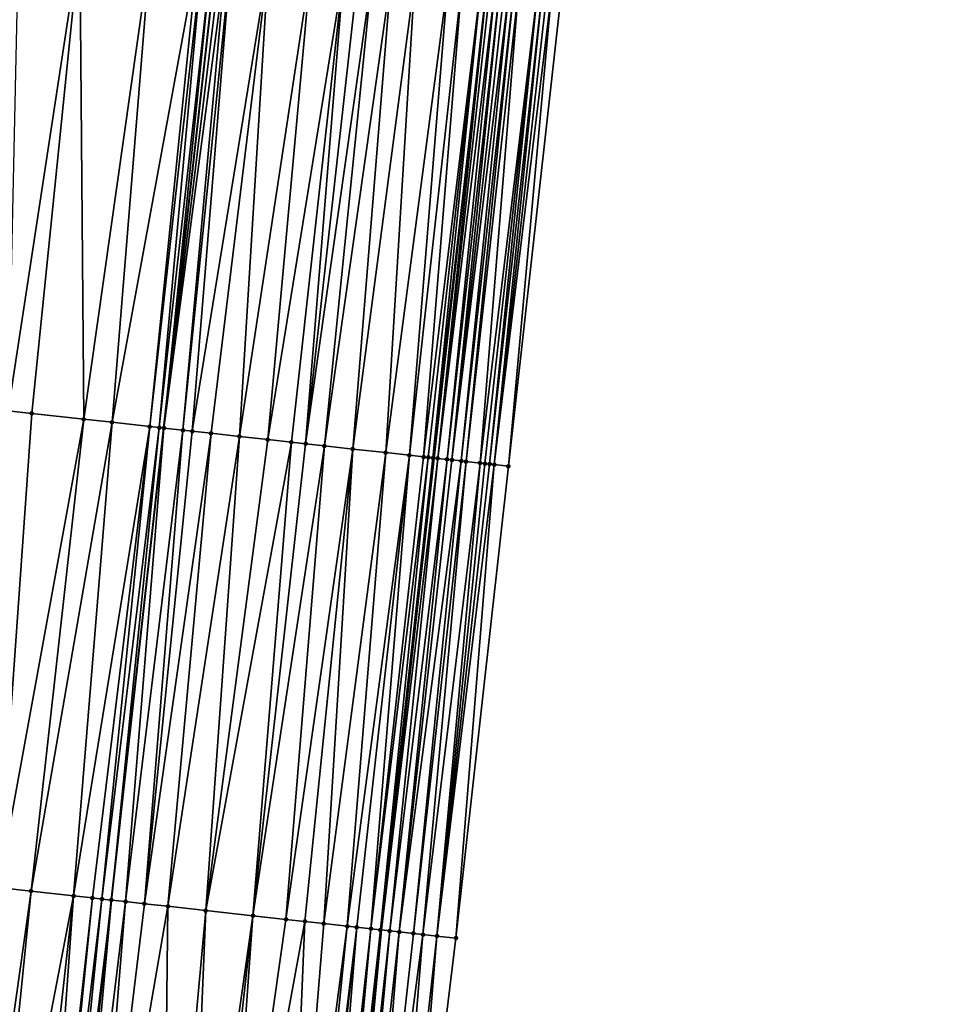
# Model space of a CAD drawing. Header units: feet. Extents: x 2004186 to 2014793, y 836912 to 864902.
# Tile 900 of 974: x 2004233 to 2004273, y 861617 to 861658. Entities that reach past the tile are written whole.
import ezdxf

# ---------------------------------------------------------------- set-up
doc = ezdxf.new("R2010")
doc.units = ezdxf.units.FT
doc.header["$LTSCALE"] = 100
doc.header["$MEASUREMENT"] = 0
for name, color, linetype, lineweight in [('EP_Travel Lane', 5, 'Continuous', 40), ('GPL_Skip Line', 2, 'Continuous', 40), ('Road Shots', 4, 'Continuous', 200), ('Road X-Section', 30, 'Continuous', 13)]:
    doc.layers.add(name, color=color, linetype=linetype, lineweight=lineweight)
doc.layers.add('I-77 SB_MM21-27-Surface-Border', color=7, linetype='Continuous')
doc.layers.add('I-77 SB_MM21-27-Surface-TIN', color=7, linetype='Continuous')

msp = doc.modelspace()

# ---------------------------------------------------------------- linework, layer by layer
at = {"layer": 'EP_Travel Lane'}
msp.add_polyline3d([(2004236.56754917, 861500.5505137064, 469.3571244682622), (2004238.482328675, 861520.4542463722, 469.776434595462), (2004240.397134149, 861540.3582489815, 470.1824757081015), (2004242.311902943, 861560.2618703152, 470.6072651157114), (2004244.226708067, 861580.1658692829, 471.0134773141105), (2004246.430381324, 861599.8806447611, 471.3945759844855), (2004248.655593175, 861619.7524403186, 471.7950859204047), (2004250.880840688, 861639.6245543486, 472.1790967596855), (2004253.106084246, 861659.4966330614, 472.5649318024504), (2004255.598611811, 861679.1552493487, 472.9433469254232), (2004258.127927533, 861698.9900976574, 473.3693686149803), (2004260.657264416, 861718.8251119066, 473.7873135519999), (2004263.18652827, 861738.6595534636, 474.233146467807), (2004265.929918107, 861758.2976924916, 474.6420854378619), (2004268.724748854, 861778.0972558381, 475.0505787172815), (2004271.519651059, 861797.8973254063, 475.4332667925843)], dxfattribs=at)
at = {"layer": 'GPL_Skip Line'}
msp.add_polyline3d([(2004225.093366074, 861501.6595996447, 469.8263800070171), (2004227.033729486, 861521.5610936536, 470.233231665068), (2004228.97405485, 861541.4621974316, 470.6592828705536), (2004230.914420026, 861561.3637095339, 471.0652443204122), (2004232.854807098, 861581.2654462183, 471.460156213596), (2004235.067180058, 861601.1386514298, 471.8604559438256), (2004237.283219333, 861621.0116460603, 472.2519453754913), (2004239.499281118, 861640.8848425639, 472.6329768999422), (2004241.715335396, 861660.7579717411, 473.0174962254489), (2004244.224484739, 861680.5961824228, 473.397603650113), (2004246.753837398, 861700.4313203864, 473.8095277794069), (2004249.283145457, 861720.2661085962, 474.2384806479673), (2004251.81245754, 861740.1009283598, 474.6658972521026), (2004254.596326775, 861759.9019133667, 475.0688618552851), (2004257.413331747, 861779.6982629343, 475.4802737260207), (2004260.230374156, 861799.4948755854, 475.8782724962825)], dxfattribs=at)
at = {"layer": 'I-77 SB_MM21-27-Surface-Border', "color": 3, "linetype": 'ByBlock', "lineweight": -2}
msp.add_polyline3d([(2004272.706248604, 861797.7305978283, 475.3271096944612), (2004270.87945956, 861777.7946982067, 474.8478907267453), (2004268.656578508, 861757.914578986, 474.3978146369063), (2004266.297087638, 861738.2690663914, 473.9376599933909), (2004263.569318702, 861718.4590484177, 473.534443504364), (2004261.23843832, 861698.599229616, 473.0924308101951), (2004258.709119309, 861678.7643555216, 472.6676659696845), (2004256.226923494, 861659.1536028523, 472.3103790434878), (2004254.010886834, 861639.2806316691, 471.9176784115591), (2004251.794888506, 861619.4080042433, 471.507162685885), (2004249.38004766, 861599.5568734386, 471.1312532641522), (2004246.790074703, 861579.9206387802, 470.7847240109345), (2004244.650595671, 861560.0379422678, 470.4078954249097), (2004242.113018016, 861540.1942009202, 470.0241855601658), (2004240.172631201, 861520.2924668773, 469.6291374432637), (2004238.829561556, 861500.3340358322, 469.1590242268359)], dxfattribs=at)
at = {"layer": 'I-77 SB_MM21-27-Surface-TIN', "color": 128, "linetype": 'ByBlock', "lineweight": -2}
for points in [[(2004235.950617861, 861661.3967579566, 473.2241084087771), (2004233.366431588, 861661.6830875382, 473.3179119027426), (2004232.939422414, 861641.6116680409, 472.8716696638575)], [(2004235.950617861, 861661.3967579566, 473.2241084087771), (2004232.939422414, 861641.6116680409, 472.8716696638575), (2004233.933338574, 861641.5015265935, 472.8363524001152)], [(2004235.950617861, 861661.3967579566, 473.2241084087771), (2004233.933338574, 861641.5015265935, 472.8363524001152), (2004236.119976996, 861641.2594205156, 472.7480289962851)], [(2004238.932386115, 861661.066510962, 473.1089685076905), (2004235.950617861, 861661.3967579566, 473.2241084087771), (2004236.119976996, 861641.2594205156, 472.7480289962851)], [(2004238.932386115, 861661.066510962, 473.1089685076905), (2004236.119976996, 861641.2594205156, 472.7480289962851), (2004237.31267913, 861641.127275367, 472.7043744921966)], [(2004240.9202266, 861660.8463012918, 473.0345401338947), (2004238.932386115, 861661.066510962, 473.1089685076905), (2004237.31267913, 861641.127275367, 472.7043744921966)], [(2004240.9202266, 861660.8463012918, 473.0345401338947), (2004237.31267913, 861641.127275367, 472.7043744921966), (2004238.902956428, 861640.9511516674, 472.6425508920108)], [(2004241.119014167, 861660.8243118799, 473.0254626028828), (2004240.9202266, 861660.8463012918, 473.0345401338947), (2004238.902956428, 861640.9511516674, 472.6425508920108)], [(2004241.119014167, 861660.8243118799, 473.0254626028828), (2004238.902956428, 861640.9511516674, 472.6425508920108), (2004239.300503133, 861640.9069178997, 472.6376031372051)], [(2004241.516556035, 861660.7800347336, 473.022761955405), (2004241.119014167, 861660.8243118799, 473.0254626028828), (2004239.300503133, 861640.9069178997, 472.6376031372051)], [(2004241.516556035, 861660.7800347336, 473.022761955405), (2004239.300503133, 861640.9069178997, 472.6376031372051), (2004239.499281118, 861640.8848425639, 472.6329768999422)], [(2004241.516556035, 861660.7800347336, 473.022761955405), (2004239.499281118, 861640.8848425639, 472.6329768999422), (2004241.715335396, 861660.7579717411, 473.0174962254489)], [(2004241.914124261, 861660.7359939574, 473.0078163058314), (2004241.715335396, 861660.7579717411, 473.0174962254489), (2004239.499281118, 861640.8848425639, 472.6329768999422)], [(2004242.112907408, 861660.7139649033, 473.0007924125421), (2004241.914124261, 861660.7359939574, 473.0078163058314), (2004239.499281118, 861640.8848425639, 472.6329768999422)], [(2004242.112907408, 861660.7139649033, 473.0007924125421), (2004239.499281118, 861640.8848425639, 472.6329768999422), (2004240.294413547, 861640.7967249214, 472.6049554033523)], [(2004242.311682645, 861660.6918649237, 472.9974427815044), (2004242.112907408, 861660.7139649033, 473.0007924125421), (2004240.294413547, 861640.7967249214, 472.6049554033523)], [(2004242.311682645, 861660.6918649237, 472.9974427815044), (2004240.294413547, 861640.7967249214, 472.6049554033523), (2004240.691983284, 861640.7526976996, 472.5893076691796)], [(2004243.901951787, 861660.5156680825, 472.9394078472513), (2004242.311682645, 861660.6918649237, 472.9974427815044), (2004240.691983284, 861640.7526976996, 472.5893076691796)], [(2004243.901951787, 861660.5156680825, 472.9394078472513), (2004240.691983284, 861640.7526976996, 472.5893076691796), (2004241.487113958, 861640.6645643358, 472.5621005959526)], [(2004243.901951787, 861660.5156680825, 472.9394078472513), (2004241.487113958, 861640.6645643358, 472.5621005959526), (2004242.679822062, 861640.532472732, 472.5156722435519)], [(2004245.691012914, 861660.3175214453, 472.8702431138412), (2004243.901951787, 861660.5156680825, 472.9394078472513), (2004242.679822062, 861640.532472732, 472.5156722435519)], [(2004245.691012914, 861660.3175214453, 472.8702431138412), (2004242.679822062, 861640.532472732, 472.5156722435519), (2004243.872522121, 861640.4003089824, 472.4729813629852)], [(2004247.082494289, 861660.1633122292, 472.8213782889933), (2004245.691012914, 861660.3175214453, 472.8702431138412), (2004243.872522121, 861640.4003089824, 472.4729813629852)], [(2004247.082494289, 861660.1633122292, 472.8213782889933), (2004243.872522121, 861640.4003089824, 472.4729813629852), (2004244.866438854, 861640.2901726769, 472.4373977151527)], [(2004247.082494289, 861660.1633122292, 472.8213782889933), (2004244.866438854, 861640.2901726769, 472.4373977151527), (2004245.462788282, 861640.2240854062, 472.4163317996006)], [(2004247.678845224, 861660.0972384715, 472.7996121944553), (2004247.082494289, 861660.1633122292, 472.8213782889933), (2004245.462788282, 861640.2240854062, 472.4163317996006)], [(2004248.275187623, 861660.031088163, 472.7818117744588), (2004247.678845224, 861660.0972384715, 472.7996121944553), (2004245.462788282, 861640.2240854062, 472.4163317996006)], [(2004248.275187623, 861660.031088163, 472.7818117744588), (2004245.462788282, 861640.2240854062, 472.4163317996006), (2004246.257914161, 861640.1359090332, 472.3913528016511)], [(2004249.070322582, 861659.9429932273, 472.7526137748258), (2004248.275187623, 861660.031088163, 472.7818117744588), (2004246.257914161, 861640.1359090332, 472.3913528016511)], [(2004249.070322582, 861659.9429932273, 472.7526137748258), (2004246.257914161, 861640.1359090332, 472.3913528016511), (2004247.450619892, 861640.0037961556, 472.346026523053)], [(2004250.064243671, 861659.832895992, 472.7150058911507), (2004249.070322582, 861659.9429932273, 472.7526137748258), (2004247.450619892, 861640.0037961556, 472.346026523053)], [(2004250.064243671, 861659.832895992, 472.7150058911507), (2004247.450619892, 861640.0037961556, 472.346026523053), (2004248.84210502, 861639.8496205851, 472.2954190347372)], [(2004251.455728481, 861659.678717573, 472.6645456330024), (2004250.064243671, 861659.832895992, 472.7150058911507), (2004248.84210502, 861639.8496205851, 472.2954190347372)], [(2004251.455728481, 861659.678717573, 472.6645456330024), (2004248.84210502, 861639.8496205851, 472.2954190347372), (2004249.836040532, 861639.7396526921, 472.2511108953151)], [(2004252.052088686, 861659.6127269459, 472.6384730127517), (2004251.455728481, 861659.678717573, 472.6645456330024), (2004249.836040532, 861639.7396526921, 472.2511108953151)], [(2004252.052088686, 861659.6127269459, 472.6384730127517), (2004249.836040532, 861639.7396526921, 472.2511108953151), (2004250.432415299, 861639.6737926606, 472.2182729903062)], [(2004252.847261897, 861659.5249750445, 472.5915043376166), (2004252.052088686, 861659.6127269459, 472.6384730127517), (2004250.432415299, 861639.6737926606, 472.2182729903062)], [(2004252.847261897, 861659.5249750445, 472.5915043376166), (2004250.432415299, 861639.6737926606, 472.2182729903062), (2004250.631216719, 861639.6519274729, 472.2027601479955)], [(2004252.847261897, 861659.5249750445, 472.5915043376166), (2004250.631216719, 861639.6519274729, 472.2027601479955), (2004250.830026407, 861639.6301364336, 472.1834061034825)], [(2004252.847261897, 861659.5249750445, 472.5915043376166), (2004250.830026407, 861639.6301364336, 472.1834061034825), (2004253.106084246, 861659.4966330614, 472.5649318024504)], [(2004250.830026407, 861639.6301364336, 472.1834061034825), (2004250.880840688, 861639.6245543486, 472.1790967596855), (2004253.106084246, 861659.4966330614, 472.5649318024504)], [(2004251.028830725, 861639.6082972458, 472.1665463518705), (2004253.106084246, 861659.4966330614, 472.5649318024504), (2004250.880840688, 861639.6245543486, 472.1790967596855)], [(2004253.244885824, 861659.4814337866, 472.5506814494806), (2004253.106084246, 861659.4966330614, 472.5649318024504), (2004251.028830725, 861639.6082972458, 472.1665463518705)], [(2004253.443674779, 861659.4594568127, 472.5409595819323), (2004253.244885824, 861659.4814337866, 472.5506814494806), (2004251.028830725, 861639.6082972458, 472.1665463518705)], [(2004253.443674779, 861659.4594568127, 472.5409595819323), (2004251.028830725, 861639.6082972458, 472.1665463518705), (2004251.426425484, 861639.5644944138, 472.1392742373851)], [(2004253.642471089, 861659.4375458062, 472.5278203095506), (2004253.443674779, 861659.4594568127, 472.5409595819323), (2004251.426425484, 861639.5644944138, 472.1392742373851)], [(2004253.642471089, 861659.4375458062, 472.5278203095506), (2004251.426425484, 861639.5644944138, 472.1392742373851), (2004251.625228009, 861639.5426391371, 472.1232479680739)], [(2004253.841273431, 861659.4156888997, 472.5118784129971), (2004253.642471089, 861659.4375458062, 472.5278203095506), (2004251.625228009, 861639.5426391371, 472.1232479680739)], [(2004254.040085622, 861659.393920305, 472.4913615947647), (2004253.841273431, 861659.4156888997, 472.5118784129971), (2004251.625228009, 861639.5426391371, 472.1232479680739)], [(2004254.040085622, 861659.393920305, 472.4913615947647), (2004251.625228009, 861639.5426391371, 472.1232479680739), (2004252.022865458, 861639.4992191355, 472.0761435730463)], [(2004254.238910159, 861659.372262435, 472.4651087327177), (2004254.040085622, 861659.393920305, 472.4913615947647), (2004252.022865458, 861639.4992191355, 472.0761435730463)], [(2004254.238910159, 861659.372262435, 472.4651087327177), (2004252.022865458, 861639.4992191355, 472.0761435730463), (2004252.221680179, 861639.4774732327, 472.0544512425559)], [(2004254.437726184, 861659.3505282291, 472.442810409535), (2004254.238910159, 861659.372262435, 472.4651087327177), (2004252.221680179, 861639.4774732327, 472.0544512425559)], [(2004254.437726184, 861659.3505282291, 472.442810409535), (2004252.221680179, 861639.4774732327, 472.0544512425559), (2004252.818097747, 861639.411997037, 472.0017289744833)], [(2004255.232938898, 861659.2631305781, 472.3774900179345), (2004254.437726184, 861659.3505282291, 472.442810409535), (2004252.818097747, 861639.411997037, 472.0017289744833)], [(2004255.232938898, 861659.2631305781, 472.3774900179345), (2004252.818097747, 861639.411997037, 472.0017289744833), (2004253.016897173, 861639.3901139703, 471.9871423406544)], [(2004255.232938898, 861659.2631305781, 472.3774900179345), (2004253.016897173, 861639.3901139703, 471.9871423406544), (2004253.21568789, 861639.3681528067, 471.9766014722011)], [(2004255.431733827, 861659.2412071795, 472.3649927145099), (2004255.232938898, 861659.2631305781, 472.3774900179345), (2004253.21568789, 861639.3681528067, 471.9766014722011)], [(2004255.431733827, 861659.2412071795, 472.3649927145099), (2004253.21568789, 861639.3681528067, 471.9766014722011), (2004253.414484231, 861639.3462420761, 471.9634479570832)], [(2004255.630510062, 861659.2191161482, 472.3611795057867), (2004255.431733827, 861659.2412071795, 472.3649927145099), (2004253.414484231, 861639.3462420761, 471.9634479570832)], [(2004255.829310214, 861659.1972395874, 472.3462557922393), (2004255.630510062, 861659.2191161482, 472.3611795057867), (2004253.414484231, 861639.3462420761, 471.9634479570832)], [(2004255.829310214, 861659.1972395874, 472.3462557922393), (2004253.414484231, 861639.3462420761, 471.9634479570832), (2004254.010886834, 861639.2806316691, 471.9176784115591)], [(2004255.829310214, 861659.1972395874, 472.3462557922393), (2004254.010886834, 861639.2806316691, 471.9176784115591), (2004256.226923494, 861659.1536028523, 472.3103790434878)], [(2004233.933338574, 861641.5015265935, 472.8363524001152), (2004232.939422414, 861641.6116680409, 472.8716696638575), (2004232.512409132, 861621.5402116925, 472.4273396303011)], [(2004236.119976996, 861641.2594205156, 472.7480289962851), (2004233.933338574, 861641.5015265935, 472.8363524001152), (2004232.512409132, 861621.5402116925, 472.4273396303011)], [(2004236.119976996, 861641.2594205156, 472.7480289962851), (2004232.512409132, 861621.5402116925, 472.4273396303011), (2004233.903907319, 861621.3861532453, 472.3706643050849)], [(2004237.31267913, 861641.127275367, 472.7043744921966), (2004236.119976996, 861641.2594205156, 472.7480289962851), (2004233.903907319, 861621.3861532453, 472.3706643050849)], [(2004237.31267913, 861641.127275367, 472.7043744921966), (2004233.903907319, 861621.3861532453, 472.3706643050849), (2004235.692961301, 861621.1879425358, 472.304818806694)], [(2004238.902956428, 861640.9511516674, 472.6425508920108), (2004237.31267913, 861641.127275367, 472.7043744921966), (2004235.692961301, 861621.1879425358, 472.304818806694)], [(2004238.902956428, 861640.9511516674, 472.6425508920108), (2004235.692961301, 861621.1879425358, 472.304818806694), (2004236.488109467, 861621.0999660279, 472.2694857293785)], [(2004238.902956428, 861640.9511516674, 472.6425508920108), (2004236.488109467, 861621.0999660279, 472.2694857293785), (2004236.885658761, 861621.0557554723, 472.2633353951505)], [(2004239.300503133, 861640.9069178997, 472.6376031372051), (2004238.902956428, 861640.9511516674, 472.6425508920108), (2004236.885658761, 861621.0557554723, 472.2633353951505)], [(2004239.300503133, 861640.9069178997, 472.6376031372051), (2004236.885658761, 861621.0557554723, 472.2633353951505), (2004237.283219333, 861621.0116460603, 472.2519453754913)], [(2004239.300503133, 861640.9069178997, 472.6376031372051), (2004237.283219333, 861621.0116460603, 472.2519453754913), (2004239.499281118, 861640.8848425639, 472.6329768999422)], [(2004237.879562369, 861620.9455014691, 472.2338487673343), (2004239.499281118, 861640.8848425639, 472.6329768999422), (2004237.283219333, 861621.0116460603, 472.2519453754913)], [(2004240.294413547, 861640.7967249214, 472.6049554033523), (2004239.499281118, 861640.8848425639, 472.6329768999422), (2004237.879562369, 861620.9455014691, 472.2338487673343)], [(2004240.294413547, 861640.7967249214, 472.6049554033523), (2004237.879562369, 861620.9455014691, 472.2338487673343), (2004238.674696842, 861620.8574021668, 472.2048769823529)], [(2004240.691983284, 861640.7526976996, 472.5893076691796), (2004240.294413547, 861640.7967249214, 472.6049554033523), (2004238.674696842, 861620.8574021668, 472.2048769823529)], [(2004241.487113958, 861640.6645643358, 472.5621005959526), (2004240.691983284, 861640.7526976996, 472.5893076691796), (2004238.674696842, 861620.8574021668, 472.2048769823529)], [(2004241.487113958, 861640.6645643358, 472.5621005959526), (2004238.674696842, 861620.8574021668, 472.2048769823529), (2004239.668612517, 861620.7472563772, 472.1697844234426)], [(2004242.679822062, 861640.532472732, 472.5156722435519), (2004241.487113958, 861640.6645643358, 472.5621005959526), (2004239.668612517, 861620.7472563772, 472.1697844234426)], [(2004242.679822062, 861640.532472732, 472.5156722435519), (2004239.668612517, 861620.7472563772, 472.1697844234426), (2004241.258885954, 861620.5710980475, 472.1097544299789)], [(2004243.872522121, 861640.4003089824, 472.4729813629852), (2004242.679822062, 861640.532472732, 472.5156722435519), (2004241.258885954, 861620.5710980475, 472.1097544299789)], [(2004244.866438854, 861640.2901726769, 472.4373977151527), (2004243.872522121, 861640.4003089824, 472.4729813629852), (2004241.258885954, 861620.5710980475, 472.1097544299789)], [(2004244.866438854, 861640.2901726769, 472.4373977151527), (2004241.258885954, 861620.5710980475, 472.1097544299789), (2004243.246719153, 861620.3508230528, 472.0387101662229)], [(2004245.462788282, 861640.2240854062, 472.4163317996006), (2004244.866438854, 861640.2901726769, 472.4373977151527), (2004243.246719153, 861620.3508230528, 472.0387101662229)], [(2004246.257914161, 861640.1359090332, 472.3913528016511), (2004245.462788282, 861640.2240854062, 472.4163317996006), (2004243.246719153, 861620.3508230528, 472.0387101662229)], [(2004246.257914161, 861640.1359090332, 472.3913528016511), (2004243.246719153, 861620.3508230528, 472.0387101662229), (2004244.638194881, 861620.1965631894, 471.9924690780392)], [(2004247.450619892, 861640.0037961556, 472.346026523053), (2004246.257914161, 861640.1359090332, 472.3913528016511), (2004244.638194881, 861620.1965631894, 471.9924690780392)], [(2004247.450619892, 861640.0037961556, 472.346026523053), (2004244.638194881, 861620.1965631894, 471.9924690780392), (2004245.433334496, 861620.1085099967, 471.9611086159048)], [(2004247.450619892, 861640.0037961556, 472.346026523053), (2004245.433334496, 861620.1085099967, 471.9611086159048), (2004246.228467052, 861620.0203935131, 471.9330268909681)], [(2004248.84210502, 861639.8496205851, 472.2954190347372), (2004247.450619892, 861640.0037961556, 472.346026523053), (2004246.228467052, 861620.0203935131, 471.9330268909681)], [(2004248.84210502, 861639.8496205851, 472.2954190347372), (2004246.228467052, 861620.0203935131, 471.9330268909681), (2004247.222393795, 861619.9103469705, 471.8927928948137)], [(2004249.836040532, 861639.7396526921, 472.2511108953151), (2004248.84210502, 861639.8496205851, 472.2954190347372), (2004247.222393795, 861619.9103469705, 471.8927928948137)], [(2004249.836040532, 861639.7396526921, 472.2511108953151), (2004247.222393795, 861619.9103469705, 471.8927928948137), (2004247.619975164, 861619.8664240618, 471.8717411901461)], [(2004249.836040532, 861639.7396526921, 472.2511108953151), (2004247.619975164, 861619.8664240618, 471.8717411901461), (2004248.216360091, 861619.800655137, 471.834183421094)], [(2004250.432415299, 861639.6737926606, 472.2182729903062), (2004249.836040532, 861639.7396526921, 472.2511108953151), (2004248.216360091, 861619.800655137, 471.834183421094)], [(2004250.631216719, 861639.6519274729, 472.2027601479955), (2004250.432415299, 861639.6737926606, 472.2182729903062), (2004248.216360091, 861619.800655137, 471.834183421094)], [(2004250.631216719, 861639.6519274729, 472.2027601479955), (2004248.216360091, 861619.800655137, 471.834183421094), (2004248.613973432, 861619.7570189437, 471.7982786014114)], [(2004250.830026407, 861639.6301364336, 472.1834061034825), (2004250.631216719, 861639.6519274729, 472.2027601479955), (2004248.613973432, 861619.7570189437, 471.7982786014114)], [(2004250.830026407, 861639.6301364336, 472.1834061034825), (2004248.613973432, 861619.7570189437, 471.7982786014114), (2004248.655593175, 861619.7524403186, 471.7950859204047)], [(2004250.830026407, 861639.6301364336, 472.1834061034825), (2004248.655593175, 861619.7524403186, 471.7950859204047), (2004250.880840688, 861639.6245543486, 472.1790967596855)], [(2004251.028830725, 861639.6082972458, 472.1665463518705), (2004250.880840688, 861639.6245543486, 472.1790967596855), (2004248.655593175, 861619.7524403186, 471.7950859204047)], [(2004251.028830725, 861639.6082972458, 472.1665463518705), (2004248.655593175, 861619.7524403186, 471.7950859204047), (2004249.011575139, 861619.7132784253, 471.7677782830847)], [(2004251.426425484, 861639.5644944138, 472.1392742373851), (2004251.028830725, 861639.6082972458, 472.1665463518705), (2004249.011575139, 861619.7132784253, 471.7677782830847)], [(2004251.426425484, 861639.5644944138, 472.1392742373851), (2004249.011575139, 861619.7132784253, 471.7677782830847), (2004249.409193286, 861619.6696853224, 471.7296411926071)], [(2004251.625228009, 861639.5426391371, 472.1232479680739), (2004251.426425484, 861639.5644944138, 472.1392742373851), (2004249.409193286, 861619.6696853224, 471.7296411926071)], [(2004252.022865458, 861639.4992191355, 472.0761435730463), (2004251.625228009, 861639.5426391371, 472.1232479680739), (2004249.409193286, 861619.6696853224, 471.7296411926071)], [(2004252.022865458, 861639.4992191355, 472.0761435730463), (2004249.409193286, 861619.6696853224, 471.7296411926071), (2004250.00564214, 861619.6044896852, 471.662384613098)], [(2004252.221680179, 861639.4774732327, 472.0544512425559), (2004252.022865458, 861639.4992191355, 472.0761435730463), (2004250.00564214, 861619.6044896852, 471.662384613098)], [(2004252.221680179, 861639.4774732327, 472.0544512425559), (2004250.00564214, 861619.6044896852, 471.662384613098), (2004250.403253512, 861619.5608358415, 471.6273941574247)], [(2004252.818097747, 861639.411997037, 472.0017289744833), (2004252.221680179, 861639.4774732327, 472.0544512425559), (2004250.403253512, 861619.5608358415, 471.6273941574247)], [(2004252.818097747, 861639.411997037, 472.0017289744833), (2004250.403253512, 861619.5608358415, 471.6273941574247), (2004250.99966311, 861619.4952881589, 471.5783750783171)], [(2004253.016897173, 861639.3901139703, 471.9871423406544), (2004252.818097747, 861639.411997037, 472.0017289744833), (2004250.99966311, 861619.4952881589, 471.5783750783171)], [(2004253.21568789, 861639.3681528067, 471.9766014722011), (2004253.016897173, 861639.3901139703, 471.9871423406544), (2004250.99966311, 861619.4952881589, 471.5783750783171)], [(2004253.414484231, 861639.3462420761, 471.9634479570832), (2004253.21568789, 861639.3681528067, 471.9766014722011), (2004250.99966311, 861619.4952881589, 471.5783750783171)], [(2004253.414484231, 861639.3462420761, 471.9634479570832), (2004250.99966311, 861619.4952881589, 471.5783750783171), (2004251.794888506, 861619.4080042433, 471.507162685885)], [(2004253.414484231, 861639.3462420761, 471.9634479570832), (2004251.794888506, 861619.4080042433, 471.507162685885), (2004254.010886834, 861639.2806316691, 471.9176784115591)], [(2004233.903907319, 861621.3861532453, 472.3706643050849), (2004232.512409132, 861621.5402116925, 472.4273396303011), (2004231.09151844, 861601.5792443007, 472.0003239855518)], [(2004233.903907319, 861621.3861532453, 472.3706643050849), (2004231.09151844, 861601.5792443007, 472.0003239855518), (2004231.886663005, 861601.4912355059, 471.9666633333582)], [(2004235.692961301, 861621.1879425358, 472.304818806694), (2004233.903907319, 861621.3861532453, 472.3706643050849), (2004231.886663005, 861601.4912355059, 471.9666633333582)], [(2004235.692961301, 861621.1879425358, 472.304818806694), (2004231.886663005, 861601.4912355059, 471.9666633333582), (2004233.476934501, 861601.3150597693, 471.9075347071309)], [(2004235.692961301, 861621.1879425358, 472.304818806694), (2004233.476934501, 861601.3150597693, 471.9075347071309), (2004234.272075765, 861601.2270213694, 471.8754077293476)], [(2004236.488109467, 861621.0999660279, 472.2694857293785), (2004235.692961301, 861621.1879425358, 472.304818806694), (2004234.272075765, 861601.2270213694, 471.8754077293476)], [(2004236.488109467, 861621.0999660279, 472.2694857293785), (2004234.272075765, 861601.2270213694, 471.8754077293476), (2004234.470853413, 861601.2049430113, 471.8709379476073)], [(2004236.885658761, 861621.0557554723, 472.2633353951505), (2004236.488109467, 861621.0999660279, 472.2694857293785), (2004234.470853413, 861601.2049430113, 471.8709379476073)], [(2004236.885658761, 861621.0557554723, 472.2633353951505), (2004234.470853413, 861601.2049430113, 471.8709379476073), (2004234.868398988, 861601.1606991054, 471.8665152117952)], [(2004236.885658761, 861621.0557554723, 472.2633353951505), (2004234.868398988, 861601.1606991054, 471.8665152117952), (2004237.283219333, 861621.0116460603, 472.2519453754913)], [(2004234.868398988, 861601.1606991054, 471.8665152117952), (2004235.067180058, 861601.1386514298, 471.8604559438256), (2004237.283219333, 861621.0116460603, 472.2519453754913)], [(2004235.464742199, 861601.0945560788, 471.8483374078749), (2004237.283219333, 861621.0116460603, 472.2519453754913), (2004235.067180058, 861601.1386514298, 471.8604559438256)], [(2004237.879562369, 861620.9455014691, 472.2338487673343), (2004237.283219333, 861621.0116460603, 472.2519453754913), (2004235.464742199, 861601.0945560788, 471.8483374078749)], [(2004237.879562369, 861620.9455014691, 472.2338487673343), (2004235.464742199, 861601.0945560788, 471.8483374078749), (2004236.259881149, 861601.0064969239, 471.8172856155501)], [(2004238.674696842, 861620.8574021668, 472.2048769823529), (2004237.879562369, 861620.9455014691, 472.2338487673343), (2004236.259881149, 861601.0064969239, 471.8172856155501)], [(2004239.668612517, 861620.7472563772, 472.1697844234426), (2004238.674696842, 861620.8574021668, 472.2048769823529), (2004236.259881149, 861601.0064969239, 471.8172856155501)], [(2004239.668612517, 861620.7472563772, 472.1697844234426), (2004236.259881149, 861601.0064969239, 471.8172856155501), (2004239.440422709, 861600.6541326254, 471.6996927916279)], [(2004241.258885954, 861620.5710980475, 472.1097544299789), (2004239.668612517, 861620.7472563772, 472.1697844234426), (2004239.440422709, 861600.6541326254, 471.6996927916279)], [(2004241.258885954, 861620.5710980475, 472.1097544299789), (2004239.440422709, 861600.6541326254, 471.6996927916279), (2004240.434337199, 861600.5439762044, 471.6651507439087)], [(2004243.246719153, 861620.3508230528, 472.0387101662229), (2004241.258885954, 861620.5710980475, 472.1097544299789), (2004240.434337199, 861600.5439762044, 471.6651507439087)], [(2004243.246719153, 861620.3508230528, 472.0387101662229), (2004240.434337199, 861600.5439762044, 471.6651507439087), (2004241.030688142, 861600.4779025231, 471.6433805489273)], [(2004243.246719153, 861620.3508230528, 472.0387101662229), (2004241.030688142, 861600.4779025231, 471.6433805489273), (2004241.825811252, 861600.3897013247, 471.6196872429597)], [(2004244.638194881, 861620.1965631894, 471.9924690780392), (2004243.246719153, 861620.3508230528, 472.0387101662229), (2004241.825811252, 861600.3897013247, 471.6196872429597)], [(2004245.433334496, 861620.1085099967, 471.9611086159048), (2004244.638194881, 861620.1965631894, 471.9924690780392), (2004241.825811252, 861600.3897013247, 471.6196872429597)], [(2004245.433334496, 861620.1085099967, 471.9611086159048), (2004241.825811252, 861600.3897013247, 471.6196872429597), (2004244.608799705, 861600.081513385, 471.5100163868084)], [(2004246.228467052, 861620.0203935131, 471.9330268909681), (2004245.433334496, 861620.1085099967, 471.9611086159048), (2004244.608799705, 861600.081513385, 471.5100163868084)], [(2004247.222393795, 861619.9103469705, 471.8927928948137), (2004246.228467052, 861620.0203935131, 471.9330268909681), (2004244.608799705, 861600.081513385, 471.5100163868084)], [(2004247.222393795, 861619.9103469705, 471.8927928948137), (2004244.608799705, 861600.081513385, 471.5100163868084), (2004245.205159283, 861600.0155171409, 471.4842346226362)], [(2004247.619975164, 861619.8664240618, 471.8717411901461), (2004247.222393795, 861619.9103469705, 471.8927928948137), (2004245.205159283, 861600.0155171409, 471.4842346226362)], [(2004247.619975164, 861619.8664240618, 471.8717411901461), (2004245.205159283, 861600.0155171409, 471.4842346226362), (2004245.40395128, 861599.9935674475, 471.4730994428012)], [(2004247.619975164, 861619.8664240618, 471.8717411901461), (2004245.40395128, 861599.9935674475, 471.4730994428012), (2004246.00034304, 861599.927859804, 471.4323668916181)], [(2004248.216360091, 861619.800655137, 471.834183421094), (2004247.619975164, 861619.8664240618, 471.8717411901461), (2004246.00034304, 861599.927859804, 471.4323668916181)], [(2004248.216360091, 861619.800655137, 471.834183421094), (2004246.00034304, 861599.927859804, 471.4323668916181), (2004246.397955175, 861599.8842127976, 471.3970221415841)], [(2004248.613973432, 861619.7570189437, 471.7982786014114), (2004248.216360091, 861619.800655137, 471.834183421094), (2004246.397955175, 861599.8842127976, 471.3970221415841)], [(2004248.613973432, 861619.7570189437, 471.7982786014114), (2004246.397955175, 861599.8842127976, 471.3970221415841), (2004246.430381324, 861599.8806447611, 471.3945759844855)], [(2004248.613973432, 861619.7570189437, 471.7982786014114), (2004246.430381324, 861599.8806447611, 471.3945759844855), (2004248.655593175, 861619.7524403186, 471.7950859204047)], [(2004246.795555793, 861599.8404625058, 471.3670280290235), (2004248.655593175, 861619.7524403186, 471.7950859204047), (2004246.430381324, 861599.8806447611, 471.3945759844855)], [(2004249.011575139, 861619.7132784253, 471.7677782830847), (2004248.655593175, 861619.7524403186, 471.7950859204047), (2004246.795555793, 861599.8404625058, 471.3670280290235)], [(2004249.011575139, 861619.7132784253, 471.7677782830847), (2004246.795555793, 861599.8404625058, 471.3670280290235), (2004247.193172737, 861599.7968586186, 471.3294495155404)], [(2004249.409193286, 861619.6696853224, 471.7296411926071), (2004249.011575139, 861619.7132784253, 471.7677782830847), (2004247.193172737, 861599.7968586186, 471.3294495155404)], [(2004249.409193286, 861619.6696853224, 471.7296411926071), (2004247.193172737, 861599.7968586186, 471.3294495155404), (2004247.789602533, 861599.7314920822, 471.2710461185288)], [(2004250.00564214, 861619.6044896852, 471.662384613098), (2004249.409193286, 861619.6696853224, 471.7296411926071), (2004247.789602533, 861599.7314920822, 471.2710461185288)], [(2004250.403253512, 861619.5608358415, 471.6273941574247), (2004250.00564214, 861619.6044896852, 471.662384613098), (2004247.789602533, 861599.7314920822, 471.2710461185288)], [(2004250.403253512, 861619.5608358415, 471.6273941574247), (2004247.789602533, 861599.7314920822, 471.2710461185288), (2004248.783617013, 861599.622232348, 471.1900517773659)], [(2004250.99966311, 861619.4952881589, 471.5783750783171), (2004250.403253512, 861619.5608358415, 471.6273941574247), (2004248.783617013, 861599.622232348, 471.1900517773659)], [(2004250.99966311, 861619.4952881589, 471.5783750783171), (2004248.783617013, 861599.622232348, 471.1900517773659), (2004249.38004766, 861599.5568734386, 471.1312532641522)], [(2004250.99966311, 861619.4952881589, 471.5783750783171), (2004249.38004766, 861599.5568734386, 471.1312532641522), (2004251.794888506, 861619.4080042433, 471.507162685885)]]:
    msp.add_3dface(points, dxfattribs=at)
at = {"layer": 'Road Shots', "lineweight": 100}
for p in [(2004233.933338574, 861641.5015265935, 472.8363524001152), (2004236.119976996, 861641.2594205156, 472.7480289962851), (2004237.31267913, 861641.127275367, 472.7043744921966), (2004238.902956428, 861640.9511516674, 472.6425508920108), (2004239.300503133, 861640.9069178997, 472.6376031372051), (2004239.499281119, 861640.8848425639, 472.6329768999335), (2004240.294413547, 861640.7967249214, 472.6049554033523), (2004240.691983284, 861640.7526976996, 472.5893076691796), (2004241.487113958, 861640.6645643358, 472.5621005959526), (2004242.679822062, 861640.532472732, 472.5156722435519), (2004243.872522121, 861640.4003089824, 472.4729813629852), (2004244.866438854, 861640.2901726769, 472.4373977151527), (2004245.462788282, 861640.2240854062, 472.4163317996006), (2004246.257914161, 861640.1359090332, 472.3913528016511), (2004247.450619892, 861640.0037961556, 472.346026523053), (2004248.84210502, 861639.8496205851, 472.2954190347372), (2004249.836040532, 861639.7396526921, 472.2511108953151), (2004250.432415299, 861639.6737926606, 472.2182729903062), (2004250.631216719, 861639.6519274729, 472.2027601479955), (2004250.830026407, 861639.6301364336, 472.1834061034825), (2004251.028830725, 861639.6082972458, 472.1665463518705), (2004251.426425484, 861639.5644944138, 472.1392742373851), (2004251.625228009, 861639.5426391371, 472.1232479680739), (2004252.022865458, 861639.4992191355, 472.0761435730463), (2004252.221680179, 861639.4774732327, 472.0544512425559), (2004252.818097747, 861639.411997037, 472.0017289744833), (2004253.016897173, 861639.3901139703, 471.9871423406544), (2004253.21568789, 861639.3681528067, 471.9766014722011), (2004253.414484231, 861639.3462420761, 471.9634479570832), (2004254.010886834, 861639.2806316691, 471.9176784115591), (2004233.903907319, 861621.3861532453, 472.3706643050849), (2004235.692961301, 861621.1879425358, 472.304818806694), (2004236.488109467, 861621.0999660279, 472.2694857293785), (2004236.885658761, 861621.0557554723, 472.2633353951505), (2004237.283219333, 861621.0116460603, 472.2519453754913), (2004237.879562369, 861620.9455014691, 472.2338487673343), (2004238.674696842, 861620.8574021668, 472.2048769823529), (2004239.668612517, 861620.7472563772, 472.1697844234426), (2004241.258885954, 861620.5710980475, 472.1097544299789), (2004243.246719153, 861620.3508230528, 472.0387101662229), (2004244.638194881, 861620.1965631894, 471.9924690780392), (2004245.433334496, 861620.1085099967, 471.9611086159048), (2004246.228467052, 861620.0203935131, 471.9330268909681), (2004247.222393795, 861619.9103469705, 471.8927928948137), (2004247.619975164, 861619.8664240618, 471.8717411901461), (2004248.216360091, 861619.800655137, 471.834183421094), (2004248.613973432, 861619.7570189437, 471.7982786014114), (2004249.011575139, 861619.7132784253, 471.7677782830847), (2004249.409193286, 861619.6696853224, 471.7296411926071), (2004250.00564214, 861619.6044896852, 471.662384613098), (2004250.403253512, 861619.5608358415, 471.6273941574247), (2004250.99966311, 861619.4952881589, 471.5783750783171), (2004251.794888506, 861619.4080042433, 471.507162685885)]:
    msp.add_point(p, dxfattribs=at)
at = {"layer": 'Road X-Section', "extrusion": (0.1108022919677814, 0.9936527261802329, 0.01941936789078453), "elevation": 1078255.322618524, "flags": 128}
msp.add_lwpolyline([(-1896388.269388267, -20469.72303721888), (-1896388.669388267, -20469.73413559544), (-1896389.069388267, -20469.7542837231), (-1896389.869388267, -20469.78435340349), (-1896390.269388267, -20469.78906087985), (-1896390.669388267, -20469.80121727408), (-1896391.069388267, -20469.82101868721), (-1896391.269388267, -20469.82317075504), (-1896391.469388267, -20469.82121888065), (-1896392.069388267, -20469.83409660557), (-1896392.469388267, -20469.84191630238), (-1896393.469388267, -20469.87370327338), (-1896394.669388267, -20469.92048952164), (-1896395.469388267, -20469.95511704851), (-1896395.869388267, -20469.96977892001), (-1896396.069388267, -20469.97529033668), (-1896397.269388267, -20470.02522895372), (-1896398.269388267, -20470.06055287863), (-1896400.469388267, -20470.14889294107), (-1896401.669388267, -20470.1925556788), (-1896403.269388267, -20470.25439093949), (-1896403.669388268, -20470.25933962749), (-1896403.869388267, -20470.26396673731), (-1896404.669388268, -20470.29199351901), (-1896405.069388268, -20470.30764420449), (-1896405.869388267, -20470.33485640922), (-1896407.069388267, -20470.38129351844), (-1896408.269388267, -20470.4239924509), (-1896409.269388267, -20470.45958281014), (-1896409.869388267, -20470.48065269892), (-1896410.669388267, -20470.50563640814), (-1896411.869388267, -20470.55097123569), (-1896413.269388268, -20470.60158826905), (-1896414.269388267, -20470.6459047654), (-1896414.869388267, -20470.67874886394), (-1896415.069388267, -20470.69426463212), (-1896415.269388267, -20470.71362232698), (-1896415.469388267, -20470.7304852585), (-1896415.869388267, -20470.75776251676), (-1896416.069388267, -20470.77379180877), (-1896416.469388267, -20470.82090508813), (-1896416.669388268, -20470.84260150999), (-1896417.269388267, -20470.89533372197), (-1896417.469388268, -20470.90992310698), (-1896417.669388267, -20470.92046596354), (-1896417.869388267, -20470.93362195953), (-1896418.469388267, -20470.97940013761)], dxfattribs=at)
at = {"layer": 'Road X-Section', "extrusion": (0.110802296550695, 0.9936527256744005, 0.01941936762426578), "elevation": 1078235.331367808, "flags": 128}
msp.add_lwpolyline([(-1896388.464414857, -20469.74887230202), (-1896388.864414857, -20469.76440333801), (-1896389.264414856, -20469.77375931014), (-1896389.664414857, -20469.78209244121), (-1896390.064414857, -20469.79270494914), (-1896390.264414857, -20469.7962402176), (-1896390.464414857, -20469.80355166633), (-1896390.664414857, -20469.81347960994), (-1896390.864414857, -20469.8262954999), (-1896391.064414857, -20469.83319337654), (-1896391.464414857, -20469.82675441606), (-1896391.664414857, -20469.8276935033), (-1896392.464414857, -20469.84221318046), (-1896393.064414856, -20469.86120782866), (-1896394.664414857, -20469.92101592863), (-1896396.064414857, -20469.97147139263), (-1896399.064414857, -20470.08106458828), (-1896400.464414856, -20470.13775060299), (-1896402.264414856, -20470.20360852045), (-1896403.064414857, -20470.23894826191), (-1896403.464414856, -20470.24509975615), (-1896403.864414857, -20470.25649192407), (-1896404.464414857, -20470.27459194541), (-1896405.264414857, -20470.30356919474), (-1896406.264414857, -20470.33866837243), (-1896407.864414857, -20470.39870968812), (-1896409.864414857, -20470.46976735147), (-1896411.264414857, -20470.51601716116), (-1896412.064414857, -20470.54738353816), (-1896412.864414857, -20470.57547055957), (-1896413.864414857, -20470.61571214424), (-1896414.264414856, -20470.63676781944), (-1896414.864414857, -20470.67433267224), (-1896415.264414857, -20470.71024426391), (-1896415.664414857, -20470.74075033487), (-1896416.064414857, -20470.77889461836), (-1896416.664414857, -20470.84616388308), (-1896417.064414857, -20470.88116093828), (-1896417.664414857, -20470.93018926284), (-1896418.464414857, -20471.00141508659)], dxfattribs=at)

doc.saveas('drawing.dxf')
